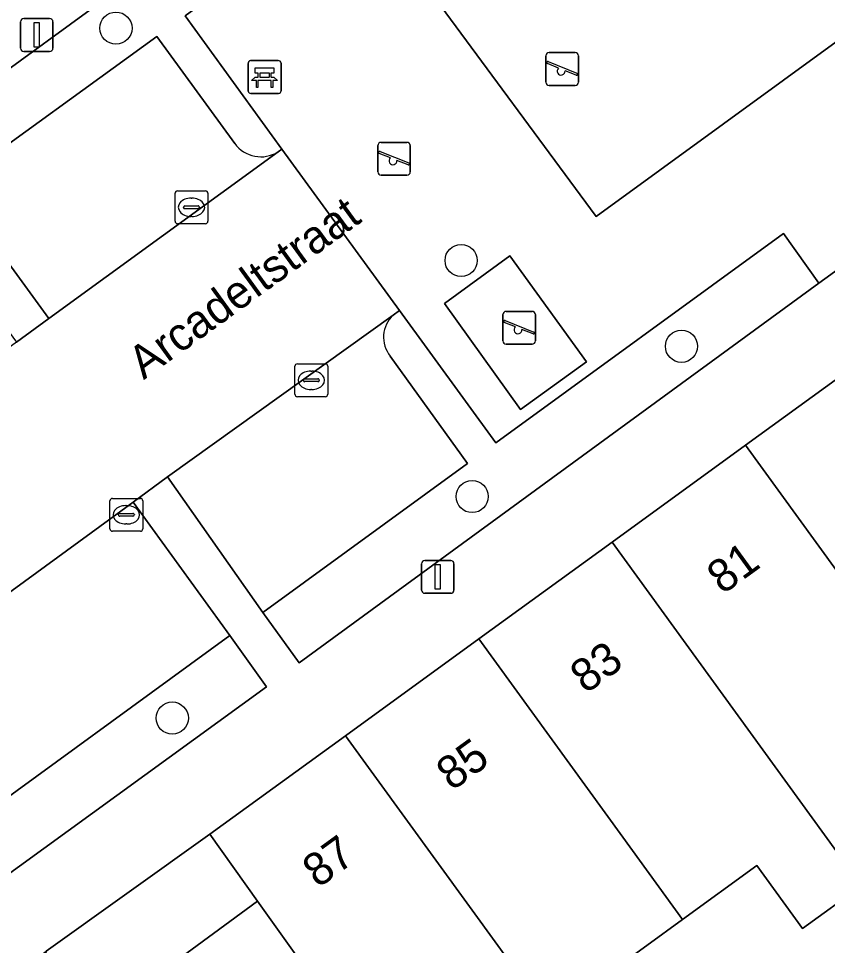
# Model space of a CAD drawing. Extents: x 159817 to 160765, y 380688 to 381638.
# Drawn here: x 159931.31 to 159955.93, y 381250 to 381278.22 of the extents above; entities that cross this region are included whole.
import ezdxf

# ---------------------------------------------------------------- set-up
doc = ezdxf.new("R2010")
doc.units = 0
for name, color, linetype in [('IMGEO_Bank', 7, 'Continuous'), ('IMGEO_Boom', 7, 'Continuous'), ('IMGEO_Erf', 7, 'Continuous'), ('IMGEO_Groenvoorziening', 7, 'Continuous'), ('IMGEO_Haag', 7, 'Continuous'), ('IMGEO_Kolk', 7, 'Continuous'), ('IMGEO_Lichtmast', 7, 'Continuous'), ('IMGEO_Muur', 7, 'Continuous'), ('IMGEO_Openbare_ruimte_label', 7, 'Continuous'), ('IMGEO_Pand', 7, 'Continuous'), ('IMGEO_Pand_nummerreeks', 7, 'Continuous'), ('IMGEO_Parkeervlak_open', 7, 'Continuous'), ('IMGEO_Rijbaan_lokaal_open', 7, 'Continuous'), ('IMGEO_Speelvoorziening', 7, 'Continuous'), ('IMGEO_Terreindeel_zand', 7, 'Continuous'), ('IMGEO_Voetpad_open', 7, 'Continuous')]:
    doc.layers.add(name, color=color, linetype=linetype)

msp = doc.modelspace()

# ---------------------------------------------------------------- linework, layer by layer
at = {"layer": 'IMGEO_Bank'}
for p, q in [((159938.299, 381276.01), (159938.299, 381276.851)), ((159938.299, 381276.851), (159938.299, 381276.01)), ((159938.374, 381276.935), (159939.215, 381276.935)), ((159939.215, 381276.935), (159938.374, 381276.935)), ((159939.299, 381276.86), (159939.299, 381276.019)), ((159939.299, 381276.019), (159939.299, 381276.86)), ((159938.608, 381276.441), (159938.608, 381276.547)), ((159938.652, 381276.547), (159938.652, 381276.441)), ((159938.94, 381276.553), (159938.658, 381276.553)), ((159938.946, 381276.441), (159938.946, 381276.547)), ((159938.99, 381276.547), (159938.99, 381276.441)), ((159938.996, 381276.333), (159938.603, 381276.333)), ((159938.658, 381276.435), (159938.94, 381276.435)), ((159939.224, 381275.935), (159938.383, 381275.935)), ((159938.383, 381275.935), (159939.224, 381275.935))]:
    msp.add_line(p, q, dxfattribs=at)
for points in [[(159938.602, 381276.553), (159938.516, 381276.553), (159938.516, 381276.714), (159939.079, 381276.714), (159939.079, 381276.553), (159938.996, 381276.553)], [(159938.546, 381276.333), (159938.404, 381276.333), (159938.516, 381276.435), (159938.602, 381276.435)], [(159938.596, 381276.326), (159938.596, 381276.119), (159938.553, 381276.119), (159938.553, 381276.326)], [(159938.996, 381276.435), (159939.079, 381276.435), (159939.191, 381276.333), (159939.052, 381276.333)], [(159939.046, 381276.326), (159939.046, 381276.119), (159939.002, 381276.119), (159939.002, 381276.326)]]:
    msp.add_lwpolyline(points, dxfattribs=at)
for centre, radius, start, end in [((159938.377, 381276.857), 0.0779, 92.4484, 184.2845), ((159938.377, 381276.857), 0.0779, 92.4484, 184.2845), ((159939.221, 381276.857), 0.0779, 2.4484, 94.2845), ((159939.221, 381276.857), 0.0779, 2.4484, 94.2845), ((159938.601, 381276.546), 0.00671, 2.8957, 87.1043), ((159938.658, 381276.546), 0.00671, 92.8957, 177.1043), ((159938.94, 381276.546), 0.00671, 2.8957, 87.1043), ((159938.997, 381276.546), 0.00671, 92.8957, 177.1043), ((159938.546, 381276.326), 0.00671, 2.8957, 87.1043), ((159938.603, 381276.326), 0.00671, 92.8957, 177.1043), ((159938.601, 381276.442), 0.00671, 272.8957, 357.1043), ((159938.658, 381276.442), 0.00671, 182.8957, 267.1043), ((159938.94, 381276.442), 0.00671, 272.8957, 357.1043), ((159938.997, 381276.442), 0.00671, 182.8957, 267.1043), ((159938.995, 381276.326), 0.00671, 2.8957, 87.1043), ((159939.052, 381276.326), 0.00671, 92.8957, 177.1043), ((159938.377, 381276.013), 0.0779, 182.4484, 274.2845), ((159938.377, 381276.013), 0.0779, 182.4484, 274.2845), ((159939.221, 381276.013), 0.0779, 272.4484, 4.2845), ((159939.221, 381276.013), 0.0779, 272.4484, 4.2845)]:
    msp.add_arc(centre, radius, start, end, dxfattribs=at)
at = {"layer": 'IMGEO_Boom'}
for centre in [(159934.274, 381277.924), (159944.782, 381270.852), (159951.489, 381268.241), (159945.118, 381263.668), (159935.989, 381256.926)]:
    msp.add_circle(centre, 0.489, dxfattribs=at)
at = {"layer": 'IMGEO_Erf'}
msp.add_lwpolyline([(159937.076, 381241.217), (159938.817, 381242.456), (159934.579, 381248.412), (159936.742, 381250), (159938.586, 381251.354), (159937.133, 381253.394), (159932.15, 381249.827), (159931.92, 381248.398)], close=True, dxfattribs=at)
msp.add_lwpolyline([(159956.968, 381251.824), (159955.173, 381250.521), (159953.784, 381252.435), (159951.521, 381250.79), (159950.433, 381250), (159949.357, 381249.218), (159950.817, 381247.166), (159952.917, 381244.214), (159951.055, 381242.889), (159948.928, 381245.822), (159946.935, 381244.404), (159945.333, 381246.654), (159943.122, 381244.977), (159941.275, 381243.577), (159943.72, 381240.142), (159939.817, 381237.365), (159944.819, 381230.536)], dxfattribs=at)
at = {"layer": 'IMGEO_Groenvoorziening'}
for points in [[(159945.034, 381284.633), (159943.953, 381286.112), (159928.168, 381274.619), (159929.263, 381273.143), (159935.518, 381277.669), (159937.889, 381274.416)], [(159939.211, 381274.16), (159939.322, 381274.241), (159936.378, 381278.301), (159945.034, 381284.633)], [(159955.676, 381270.159), (159954.597, 381271.672), (159945.837, 381265.301), (159942.909, 381269.333), (159942.712, 381269.192)], [(159942.623, 381267.94), (159944.98, 381264.669), (159938.747, 381260.139), (159939.851, 381258.605), (159955.676, 381270.159)], [(159938.857, 381257.878), (159937.737, 381259.439), (159929.463, 381253.408), (159927.099, 381256.616)], [(159925.878, 381256.995), (159929.93, 381251.403), (159930.588, 381251.88), (159938.857, 381257.878)]]:
    msp.add_lwpolyline(points, dxfattribs=at)
for centre, radius, start, end in [((159938.686, 381274.991), 0.983, 215.7894, 302.2916), ((159943.347, 381268.518), 0.926, 133.2694, 218.5984)]:
    msp.add_arc(centre, radius, start, end, dxfattribs=at)
at = {"layer": 'IMGEO_Haag'}
for points in [[(159939.211, 381274.16), (159939.322, 381274.241), (159936.378, 381278.301), (159945.034, 381284.633), (159943.953, 381286.112), (159928.168, 381274.619), (159929.263, 381273.143), (159935.518, 381277.669), (159937.889, 381274.416)], [(159942.623, 381267.94), (159944.98, 381264.669), (159938.747, 381260.139), (159939.851, 381258.605), (159955.676, 381270.159), (159954.597, 381271.672), (159945.837, 381265.301), (159942.909, 381269.333), (159942.712, 381269.192)], [(159938.857, 381257.878), (159937.737, 381259.439), (159929.463, 381253.408), (159927.099, 381256.616)], [(159925.878, 381256.995), (159929.93, 381251.403), (159930.588, 381251.88), (159938.857, 381257.878)]]:
    msp.add_lwpolyline(points, dxfattribs=at)
for centre, radius, start, end in [((159938.686, 381274.991), 0.983, 215.7894, 302.2916), ((159943.347, 381268.518), 0.926, 133.2694, 218.5984)]:
    msp.add_arc(centre, radius, start, end, dxfattribs=at)
at = {"layer": 'IMGEO_Kolk'}
for p, q in [((159936.073, 381272.045), (159936.073, 381272.897)), ((159936.148, 381272.971), (159937, 381272.971)), ((159937.074, 381272.897), (159937.074, 381272.045)), ((159936.375, 381272.514), (159936.773, 381272.514)), ((159936.561, 381272.751), (159936.586, 381272.751)), ((159936.332, 381272.465), (159936.332, 381272.477)), ((159936.77, 381272.428), (159936.372, 381272.428)), ((159936.816, 381272.477), (159936.816, 381272.465)), ((159937, 381271.971), (159936.148, 381271.971)), ((159936.584, 381272.191), (159936.559, 381272.191)), ((159939.721, 381266.781), (159939.721, 381267.633)), ((159939.796, 381267.707), (159940.648, 381267.707)), ((159940.209, 381267.487), (159940.234, 381267.487)), ((159940.722, 381267.633), (159940.722, 381266.781)), ((159939.98, 381267.201), (159939.98, 381267.213)), ((159940.418, 381267.164), (159940.02, 381267.164)), ((159940.023, 381267.25), (159940.421, 381267.25)), ((159940.464, 381267.213), (159940.464, 381267.201)), ((159940.232, 381266.927), (159940.207, 381266.927)), ((159940.648, 381266.707), (159939.796, 381266.707)), ((159934.091, 381262.686), (159934.091, 381263.538)), ((159934.166, 381263.612), (159935.018, 381263.612)), ((159935.092, 381263.538), (159935.092, 381262.686)), ((159934.579, 381263.392), (159934.604, 381263.392)), ((159934.35, 381263.106), (159934.35, 381263.118)), ((159934.788, 381263.069), (159934.39, 381263.069)), ((159934.393, 381263.155), (159934.791, 381263.155)), ((159934.834, 381263.118), (159934.834, 381263.106)), ((159934.602, 381262.832), (159934.577, 381262.832)), ((159935.018, 381262.612), (159934.166, 381262.612))]:
    msp.add_line(p, q, dxfattribs=at)
for points in [[(159936.073, 381272.045), (159936.073, 381272.897)], [(159936.148, 381272.971), (159937, 381272.971)], [(159937.074, 381272.897), (159937.074, 381272.045)], [(159937, 381271.971), (159936.148, 381271.971)], [(159939.721, 381266.781), (159939.721, 381267.633)], [(159939.796, 381267.707), (159940.648, 381267.707)], [(159940.722, 381267.633), (159940.722, 381266.781)], [(159940.648, 381266.707), (159939.796, 381266.707)], [(159934.091, 381262.686), (159934.091, 381263.538)], [(159934.166, 381263.612), (159935.018, 381263.612)], [(159935.092, 381263.538), (159935.092, 381262.686)], [(159935.018, 381262.612), (159934.166, 381262.612)]]:
    msp.add_lwpolyline(points, dxfattribs=at)
for centre, radius, start, end in [((159936.15, 381272.895), 0.0765, 91.552, 178.448), ((159936.15, 381272.895), 0.0765, 91.552, 178.448), ((159936.998, 381272.895), 0.0765, 1.552, 88.448), ((159936.998, 381272.895), 0.0765, 1.552, 88.448), ((159936.372, 381272.474), 0.0403, 85.8775, 175.7526), ((159936.777, 381272.476), 0.0386, 1.7309, 96.639), ((159936.369, 381272.464), 0.0366, 178.938, 274.7102), ((159936.773, 381272.471), 0.043, 264.8664, 352.4533), ((159936.15, 381272.047), 0.0765, 181.552, 268.448), ((159936.15, 381272.047), 0.0765, 181.552, 268.448), ((159936.998, 381272.047), 0.0765, 271.552, 358.448), ((159936.998, 381272.047), 0.0765, 271.552, 358.448), ((159939.798, 381267.631), 0.0765, 91.552, 178.448), ((159939.798, 381267.631), 0.0765, 91.552, 178.448), ((159940.646, 381267.631), 0.0765, 1.552, 88.448), ((159940.646, 381267.631), 0.0765, 1.552, 88.448), ((159940.02, 381267.21), 0.0403, 85.8775, 175.7526), ((159940.017, 381267.2), 0.0366, 178.938, 274.7102), ((159940.421, 381267.207), 0.043, 264.8664, 352.4533), ((159940.425, 381267.212), 0.0386, 1.7309, 96.639), ((159939.798, 381266.783), 0.0765, 181.552, 268.448), ((159939.798, 381266.783), 0.0765, 181.552, 268.448), ((159940.646, 381266.783), 0.0765, 271.552, 358.448), ((159940.646, 381266.783), 0.0765, 271.552, 358.448), ((159934.168, 381263.536), 0.0765, 91.552, 178.448), ((159934.168, 381263.536), 0.0765, 91.552, 178.448), ((159935.016, 381263.536), 0.0765, 1.552, 88.448), ((159935.016, 381263.536), 0.0765, 1.552, 88.448), ((159934.39, 381263.115), 0.0403, 85.8775, 175.7526), ((159934.387, 381263.105), 0.0366, 178.938, 274.7102), ((159934.791, 381263.112), 0.043, 264.8664, 352.4533), ((159934.795, 381263.117), 0.0386, 1.7309, 96.639), ((159934.168, 381262.688), 0.0765, 181.552, 268.448), ((159934.168, 381262.688), 0.0765, 181.552, 268.448), ((159935.016, 381262.688), 0.0765, 271.552, 358.448), ((159935.016, 381262.688), 0.0765, 271.552, 358.448)]:
    msp.add_arc(centre, radius, start, end, dxfattribs=at)
for centre, major_axis, ratio, start_param, end_param in [((159936.56, 381272.471), (-0.387, 0.002), 0.722429, 4.712389, 7.853982), ((159936.585, 381272.471), (-0.39, 0.002), 0.717154, 1.570796, 4.712389), ((159940.208, 381267.207), (-0.387, 0.002), 0.722429, 4.712389, 7.853982), ((159940.233, 381267.207), (-0.39, 0.002), 0.717154, 1.570796, 4.712389), ((159934.578, 381263.112), (-0.387, 0.002), 0.722429, 4.712389, 7.853982), ((159934.603, 381263.112), (-0.39, 0.002), 0.717154, 1.570796, 4.712389)]:
    msp.add_ellipse(centre, major_axis=major_axis, ratio=ratio, start_param=start_param, end_param=end_param, dxfattribs=at)
at = {"layer": 'IMGEO_Lichtmast'}
for p, q in [((159931.466, 381278.216), (159932.256, 381278.216)), ((159932.256, 381278.216), (159931.466, 381278.216)), ((159931.366, 381277.316), (159931.366, 381278.116)), ((159931.366, 381278.116), (159931.366, 381277.316)), ((159932.356, 381278.116), (159932.356, 381277.316)), ((159932.356, 381277.316), (159932.356, 381278.116)), ((159932.256, 381277.216), (159931.466, 381277.216)), ((159931.466, 381277.216), (159932.256, 381277.216)), ((159943.574, 381260.823), (159943.574, 381261.623)), ((159943.574, 381261.623), (159943.574, 381260.823)), ((159943.674, 381261.723), (159944.464, 381261.723)), ((159944.464, 381261.723), (159943.674, 381261.723)), ((159944.564, 381261.623), (159944.564, 381260.823)), ((159944.564, 381260.823), (159944.564, 381261.623)), ((159944.464, 381260.723), (159943.674, 381260.723)), ((159943.674, 381260.723), (159944.464, 381260.723))]:
    msp.add_line(p, q, dxfattribs=at)
for points in [[(159931.786, 381278.091), (159931.936, 381278.091), (159931.936, 381277.341), (159931.786, 381277.341), (159931.786, 381278.091)], [(159943.994, 381261.598), (159944.144, 381261.598), (159944.144, 381260.848), (159943.994, 381260.848), (159943.994, 381261.598)]]:
    msp.add_lwpolyline(points, dxfattribs=at)
for centre, start, end in [((159931.466, 381278.116), 90, 180), ((159931.466, 381278.116), 90, 180), ((159932.256, 381278.116), 0, 90), ((159932.256, 381278.116), 360, 90), ((159931.466, 381277.316), 180, 270), ((159931.466, 381277.316), 180, 270), ((159932.256, 381277.316), 270, 0), ((159932.256, 381277.316), 270, 0), ((159943.674, 381261.623), 90, 180), ((159943.674, 381261.623), 90, 180), ((159944.464, 381261.623), 0, 90), ((159944.464, 381261.623), 360, 90), ((159943.674, 381260.823), 180, 270), ((159943.674, 381260.823), 180, 270), ((159944.464, 381260.823), 270, 0), ((159944.464, 381260.823), 270, 0)]:
    msp.add_arc(centre, 0.1, start, end, dxfattribs=at)
at = {"layer": 'IMGEO_Muur'}
msp.add_lwpolyline([(159937.133, 381253.394), (159932.15, 381249.827), (159931.92, 381248.398)], dxfattribs=at)
at = {"layer": 'IMGEO_Pand'}
for points in [[(159953.441, 381265.229), (159957.82, 381259.193), (159959.617, 381256.717), (159961.9, 381258.373), (159963.317, 381256.42), (159965.094, 381257.71), (159957.5, 381268.175)], [(159953.441, 381265.229), (159949.38, 381262.281), (159956.968, 381251.824), (159958.901, 381253.227), (159957.489, 381255.173), (159959.617, 381256.717), (159957.82, 381259.193)], [(159951.521, 381250.79), (159953.784, 381252.435), (159955.173, 381250.521), (159956.968, 381251.824), (159949.38, 381262.281), (159945.32, 381259.335), (159949.7, 381253.299)], [(159951.521, 381250.79), (159949.7, 381253.299), (159945.32, 381259.335), (159941.26, 381256.389), (159945.896, 381250), (159948.828, 381245.959), (159948.928, 381245.822), (159950.817, 381247.166), (159949.357, 381249.218), (159950.433, 381250)], [(159943.122, 381244.977), (159945.333, 381246.654), (159946.935, 381244.404), (159948.928, 381245.822), (159948.828, 381245.959), (159945.896, 381250), (159941.26, 381256.389), (159937.133, 381253.394), (159938.586, 381251.354), (159939.55, 381250), (159942.866, 381245.337)], [(159943.122, 381244.977), (159942.866, 381245.337), (159939.55, 381250), (159938.586, 381251.354), (159936.742, 381250), (159934.579, 381248.412), (159938.817, 381242.456), (159937.076, 381241.217), (159939.817, 381237.365), (159943.72, 381240.142), (159941.275, 381243.577)]]:
    msp.add_lwpolyline(points, close=True, dxfattribs=at)
at = {"layer": 'IMGEO_Parkeervlak_open'}
for points in [[(159937.889, 381274.416), (159935.518, 381277.669), (159929.263, 381273.143), (159932.23, 381269.083), (159939.211, 381274.16)], [(159942.712, 381269.192), (159935.848, 381264.263), (159938.747, 381260.139), (159944.98, 381264.669), (159942.623, 381267.94)], [(159927.099, 381256.616), (159929.463, 381253.408), (159937.737, 381259.439), (159934.796, 381263.495), (159925.878, 381256.995)]]:
    msp.add_lwpolyline(points, dxfattribs=at)
for centre, radius, start, end in [((159938.686, 381274.991), 0.983, 215.7894, 302.2916), ((159943.347, 381268.518), 0.926, 133.2694, 218.5984)]:
    msp.add_arc(centre, radius, start, end, dxfattribs=at)
at = {"layer": 'IMGEO_Rijbaan_lokaal_open'}
msp.add_lwpolyline([(159932.23, 381269.083), (159931.251, 381268.362), (159922.213, 381261.774), (159916.734, 381257.771), (159920.314, 381252.949), (159925.878, 381256.995), (159934.796, 381263.495), (159935.848, 381264.263), (159942.712, 381269.192), (159942.909, 381269.333), (159939.322, 381274.241), (159939.211, 381274.16)], close=True, dxfattribs=at)
at = {"layer": 'IMGEO_Speelvoorziening'}
for p, q in [((159947.364, 381276.278), (159947.364, 381277.078)), ((159947.364, 381277.078), (159947.364, 381276.278)), ((159947.464, 381277.178), (159948.254, 381277.178)), ((159948.254, 381277.178), (159947.464, 381277.178)), ((159948.354, 381277.078), (159948.354, 381276.278)), ((159948.354, 381276.278), (159948.354, 381277.078)), ((159947.747, 381276.706), (159947.408, 381276.843)), ((159947.433, 381276.903), (159948.309, 381276.55)), ((159948.285, 381276.49), (159947.945, 381276.627)), ((159948.254, 381276.178), (159947.464, 381276.178)), ((159947.464, 381276.178), (159948.254, 381276.178)), ((159942.244, 381273.547), (159942.244, 381274.347)), ((159942.244, 381274.347), (159942.244, 381273.547)), ((159942.344, 381274.447), (159943.134, 381274.447)), ((159943.134, 381274.447), (159942.344, 381274.447)), ((159943.234, 381274.347), (159943.234, 381273.547)), ((159943.234, 381273.547), (159943.234, 381274.347)), ((159942.627, 381273.975), (159942.288, 381274.112)), ((159942.313, 381274.172), (159943.189, 381273.819)), ((159943.165, 381273.759), (159942.825, 381273.896)), ((159943.134, 381273.447), (159942.344, 381273.447)), ((159942.344, 381273.447), (159943.134, 381273.447)), ((159946.051, 381268.403), (159946.051, 381269.203)), ((159946.051, 381269.203), (159946.051, 381268.403)), ((159946.151, 381269.303), (159946.941, 381269.303)), ((159946.941, 381269.303), (159946.151, 381269.303)), ((159947.041, 381269.203), (159947.041, 381268.403)), ((159947.041, 381268.403), (159947.041, 381269.203)), ((159946.434, 381268.831), (159946.095, 381268.968)), ((159946.12, 381269.028), (159946.996, 381268.675)), ((159946.972, 381268.615), (159946.632, 381268.752)), ((159946.941, 381268.303), (159946.151, 381268.303)), ((159946.151, 381268.303), (159946.941, 381268.303))]:
    msp.add_line(p, q, dxfattribs=at)
for centre, radius, start, end in [((159947.464, 381277.078), 0.1, 90, 180), ((159947.464, 381277.078), 0.1, 90, 180), ((159948.254, 381277.078), 0.1, 0, 90), ((159948.254, 381277.078), 0.1, 360, 90), ((159947.421, 381276.873), 0.0327, 68.078, 248.078), ((159947.826, 381276.616), 0.12, 130.9928, 5.1632), ((159948.297, 381276.52), 0.0327, 248.078, 68.078), ((159947.464, 381276.278), 0.1, 180, 270), ((159947.464, 381276.278), 0.1, 180, 270), ((159948.254, 381276.278), 0.1, 270, 0), ((159948.254, 381276.278), 0.1, 270, 0), ((159942.344, 381274.347), 0.1, 90, 180), ((159942.344, 381274.347), 0.1, 90, 180), ((159943.134, 381274.347), 0.1, 0, 90), ((159943.134, 381274.347), 0.1, 360, 90), ((159942.301, 381274.142), 0.0327, 68.078, 248.078), ((159942.706, 381273.885), 0.12, 130.9928, 5.1632), ((159943.177, 381273.789), 0.0327, 248.078, 68.078), ((159942.344, 381273.547), 0.1, 180, 270), ((159942.344, 381273.547), 0.1, 180, 270), ((159943.134, 381273.547), 0.1, 270, 0), ((159943.134, 381273.547), 0.1, 270, 0), ((159946.151, 381269.203), 0.1, 90, 180), ((159946.151, 381269.203), 0.1, 90, 180), ((159946.941, 381269.203), 0.1, 0, 90), ((159946.941, 381269.203), 0.1, 360, 90), ((159946.108, 381268.998), 0.0327, 68.078, 248.078), ((159946.513, 381268.741), 0.12, 130.9928, 5.1632), ((159946.984, 381268.645), 0.0327, 248.078, 68.078), ((159946.151, 381268.403), 0.1, 180, 270), ((159946.151, 381268.403), 0.1, 180, 270), ((159946.941, 381268.403), 0.1, 270, 0), ((159946.941, 381268.403), 0.1, 270, 0)]:
    msp.add_arc(centre, radius, start, end, dxfattribs=at)
at = {"layer": 'IMGEO_Terreindeel_zand'}
for points in [[(159953.428, 381286.065), (159943.829, 381279.059), (159948.891, 381272.191), (159958.469, 381279.172)], [(159948.603, 381267.768), (159946.26, 381270.991), (159944.28, 381269.539), (159946.586, 381266.321)]]:
    msp.add_lwpolyline(points, close=True, dxfattribs=at)
at = {"layer": 'IMGEO_Voetpad_open'}
for points in [[(159963.13, 381284.119), (159959.604, 381288.981), (159956.615, 381293.074), (159947.492, 381286.426), (159946.408, 381287.912), (159943.953, 381286.112), (159945.034, 381284.633), (159936.378, 381278.301), (159939.322, 381274.241), (159942.909, 381269.333), (159945.837, 381265.301), (159954.597, 381271.672), (159955.676, 381270.159), (159957.647, 381271.588), (159956.554, 381273.113), (159966.101, 381280.048)], [(159958.469, 381279.172), (159948.891, 381272.191), (159943.829, 381279.059), (159953.428, 381286.065)], [(159948.603, 381267.768), (159946.586, 381266.321), (159944.28, 381269.539), (159946.26, 381270.991)]]:
    msp.add_lwpolyline(points, close=True, dxfattribs=at)
for points in [[(159912.646, 381263.252), (159918.153, 381267.285), (159918.337, 381267.42), (159918.92, 381267.847), (159927.172, 381273.89), (159928.268, 381272.428), (159931.251, 381268.362), (159932.23, 381269.083), (159929.263, 381273.143), (159928.168, 381274.619), (159943.953, 381286.112)], [(159974.309, 381283.732), (159957.647, 381271.588), (159955.676, 381270.159), (159939.851, 381258.605), (159938.747, 381260.139), (159935.848, 381264.263), (159934.796, 381263.495), (159937.737, 381259.439), (159938.857, 381257.878), (159930.588, 381251.88), (159929.93, 381251.403), (159924.464, 381247.438), (159925.634, 381244.77)], [(159927.383, 381246.311), (159932.15, 381249.827), (159937.133, 381253.394), (159941.26, 381256.389), (159945.32, 381259.335), (159949.38, 381262.281), (159953.441, 381265.229), (159957.5, 381268.175), (159961.561, 381271.122)]]:
    msp.add_lwpolyline(points, dxfattribs=at)

# ---------------------------------------------------------------- texts
at = {"layer": 'IMGEO_Openbare_ruimte_label'}
msp.add_text('Arcadeltstraat', height=1, rotation=35.9642, dxfattribs=at).set_placement((159935.118, 381267.206))
at = {"layer": 'IMGEO_Pand_nummerreeks'}
for s, p in [('81', (159952.741, 381260.667)), ('83', (159948.576, 381257.645)), ('85', (159944.502, 381254.689)), ('87', (159940.428, 381251.732))]:
    msp.add_text(s, height=1, rotation=35.9687, dxfattribs=at).set_placement(p)

doc.saveas('drawing.dxf')
